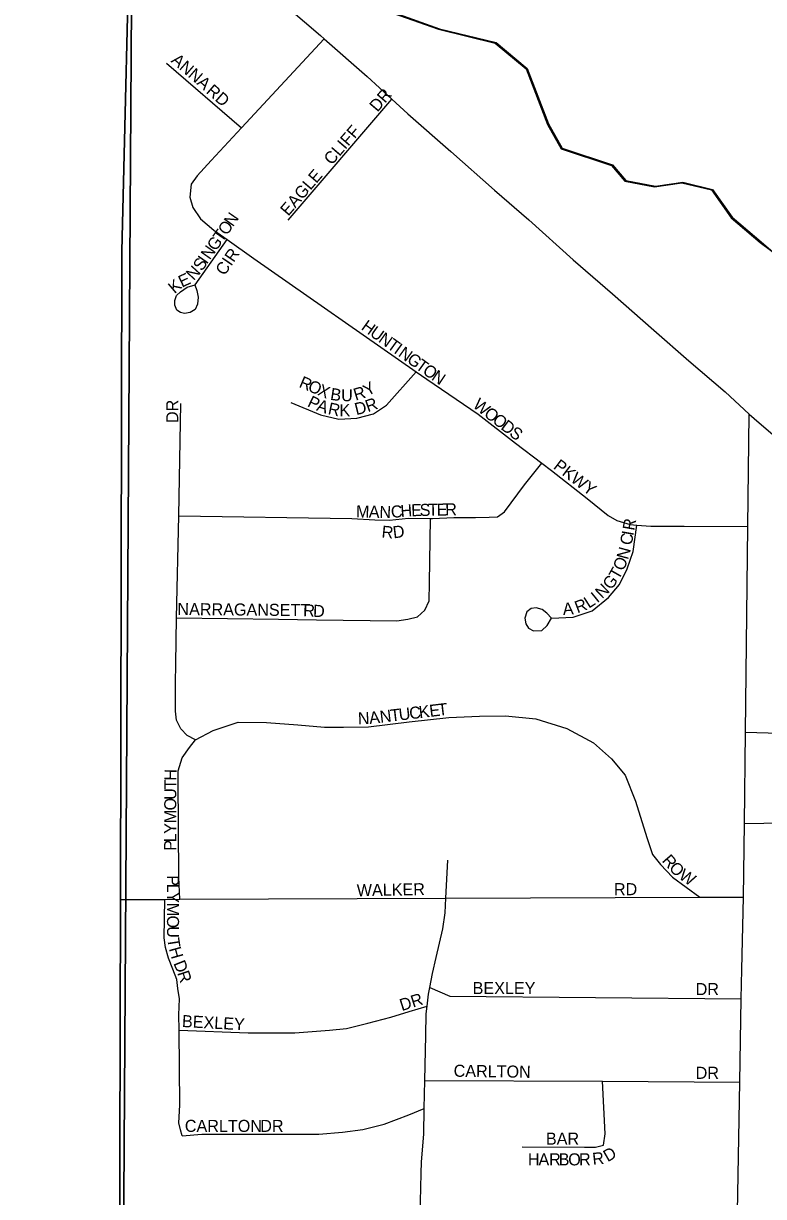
# Model space of a CAD drawing. Extents: x 2010165 to 2382125, y 1060529 to 1407316.
# Drawn here: x 2113583 to 2116649, y 1271602 to 1276465 of the extents above; entities that cross this region are included whole.
import ezdxf

# ---------------------------------------------------------------- set-up
doc = ezdxf.new("R2010")
doc.units = 0
for name, color, linetype in [('GM_X_Adjacent_County', 7, 'Continuous'), ('GM_X_City_Street', 7, 'Continuous'), ('GM_X_City_Street_Text', 7, 'Continuous'), ('GM_X_Corporation', 7, 'Continuous'), ('GM_X_County', 7, 'Continuous'), ('GM_X_Major_Lake', 7, 'Continuous'), ('GM_X_US_Route', 7, 'Continuous')]:
    doc.layers.add(name, color=color, linetype=linetype)

msp = doc.modelspace()

# ---------------------------------------------------------------- linework, layer by layer
at = {"layer": 'GM_X_Adjacent_County'}
msp.add_lwpolyline([(2113401.8, 1277801), (2113713.6, 1277682.4), (2113866.9, 1277540.8), (2113869.4, 1277446.4), (2113925.9, 1277406.6), (2114036.3, 1277407.2), (2114028.2, 1277067.2), (2113991.2, 1275520.7), (2113984.5, 1272833.3), (2113971.4, 1267533.5), (2113963, 1264130), (2113962.6, 1263937.9), (2113955.8, 1261185.2), (2113953.5, 1260222.9), (2113939.6, 1254280.1)], dxfattribs=at)
at = {"layer": 'GM_X_City_Street'}
for points in [[(2114828.9, 1276401.4), (2114485.8, 1276032.6), (2114360.1, 1275897.4), (2114302.2, 1275833), (2114278.3, 1275798.8), (2114272.5, 1275744.6), (2114284.6, 1275702.5), (2114316.9, 1275654.5), (2114371.2, 1275608.6), (2114426.3, 1275569.8), (2114538.1, 1275491), (2115210.5, 1275020.7), (2115253.6, 1274990.5), (2115466.7, 1274845), (2115621.5, 1274725.3), (2115730.2, 1274642.2), (2115770.3, 1274611.6), (2115919.1, 1274495.9), (2116005.6, 1274426), (2116041.8, 1274404.1), (2116095.9, 1274388.3), (2116124.5, 1274385.8), (2116182.2, 1274380.7), (2116319.8, 1274380.6), (2116320, 1274380.6)], [(2114176.1, 1276299.9), (2114485.8, 1276032.6)], [(2114679.8, 1275650.1), (2115109.8, 1276150.9)], [(2114293.7, 1275381.4), (2114301, 1275358.4), (2114306.4, 1275330.8), (2114304.6, 1275301.9), (2114293.9, 1275279.3), (2114274.3, 1275266.4), (2114250.2, 1275263), (2114233.4, 1275267.3), (2114218.1, 1275276.8), (2114210.3, 1275296.6), (2114209.9, 1275316.9), (2114216.5, 1275337.5), (2114233.9, 1275353.2), (2114261.9, 1275371.8), (2114293.9, 1275381.5), (2114426.3, 1275569.8)], [(2114690.7, 1274893.7), (2114813.2, 1274842.1), (2114889.4, 1274824.4), (2114963.6, 1274828.7), (2115033.7, 1274847.1), (2115087.7, 1274883.4), (2115210.5, 1275020.7)], [(2114213.1, 1273728.6), (2114213.2, 1273730.5), (2114213.7, 1273810.2), (2114217.6, 1274000.9), (2114226.2, 1274424.5), (2114235.6, 1274889.7)], [(2116464.5, 1267467), (2116465.1, 1267525), (2116467.9, 1267647.2), (2116487.6, 1268493.4), (2116492.2, 1268687.3), (2116498.1, 1269038.7), (2116504.5, 1269419.7), (2116516.9, 1270152.2), (2116550.8, 1272077), (2116556.8, 1272422.1), (2116559, 1272542.9), (2116566.7, 1272843.5), (2116570.2, 1273148.5), (2116574.6, 1273527.5), (2116584.4, 1274380.4), (2116589.8, 1274845.8)], [(2115407, 1274417.4), (2115408.6, 1274417.4), (2115456.3, 1274417.6), (2115512.4, 1274417.8), (2115546.5, 1274420), (2115576.5, 1274440.2), (2115658.3, 1274552.9), (2115730.2, 1274642.2)], [(2114226.2, 1274424.5), (2114943.1, 1274413.3), (2115039.4, 1274407.7), (2115099.5, 1274406), (2115177.7, 1274414.3), (2115270, 1274412.9), (2115277.9, 1274412.8), (2115366.1, 1274417.2), (2115407, 1274417.4)], [(2114797.7, 1273993.2), (2115129.2, 1273988.8), (2115175.3, 1273995), (2115215.3, 1274005.2), (2115245.3, 1274033.4), (2115263.2, 1274071.6), (2115264.9, 1274145.9), (2115270, 1274412.9)], [(2115770.7, 1273999.7), (2115751.9, 1274020.9), (2115732.4, 1274035.6), (2115707.6, 1274043.1), (2115686.3, 1274040.4), (2115668.5, 1274025.7), (2115660.4, 1273999.2), (2115664.6, 1273976.1), (2115675.9, 1273957.9), (2115695.4, 1273947.4), (2115730.6, 1273949.2), (2115752.8, 1273969.1), (2115770.7, 1273999.7), (2115860.9, 1274004), (2115938.9, 1274030.5), (2116006.9, 1274085), (2116052.8, 1274139.3), (2116084.6, 1274203.7), (2116108.4, 1274276), (2116124.5, 1274385.8)], [(2116320, 1274380.6), (2116584.4, 1274380.4)], [(2114217.6, 1274000.9), (2114639.1, 1273995.3), (2114639.5, 1273995.3)], [(2114639.5, 1273995.3), (2114797.2, 1273993.2), (2114797.7, 1273993.2)], [(2114231.5, 1272834.3), (2114227.1, 1272925.5), (2114223.5, 1273332.8), (2114223.4, 1273366.9), (2114241.2, 1273421.1), (2114271.2, 1273463.4), (2114295.1, 1273495.6), (2114260.9, 1273513.5), (2114234.7, 1273541.4), (2114216.6, 1273577.5), (2114212.4, 1273613.6), (2114213.1, 1273728.6)], [(2114295.1, 1273495.6), (2114369.1, 1273534), (2114473.2, 1273568.6), (2114589.5, 1273567.1), (2114719.9, 1273557.6), (2114830.2, 1273548.1), (2114908.3, 1273548.4), (2115012.6, 1273548.9), (2115180.9, 1273569.7), (2115345.2, 1273588.5), (2115472.3, 1273594.2), (2115579.7, 1273595.5), (2115706.1, 1273582), (2115834.5, 1273542.5), (2115945, 1273482.8), (2116019.5, 1273416.9), (2116075.9, 1273348.9), (2116118.4, 1273240.8), (2116165.1, 1273090.5), (2116189.4, 1273020.4), (2116221.6, 1272978.4), (2116271.9, 1272926.5), (2116384.5, 1272842.7)], [(2116574.6, 1273527.5), (2116902.4, 1273518.1), (2116984.5, 1273523.8), (2117044.6, 1273527.6), (2117082.6, 1273533.4), (2117128.8, 1273557.3), (2117245, 1273629)], [(2116570.2, 1273148.5), (2117781.2, 1273169.9)], [(2115333.4, 1272838.5), (2115333.4, 1272838.6), (2115341.5, 1272996.6)], [(2113984.5, 1272833.3), (2114169.3, 1272834), (2114231.5, 1272834.3), (2115333.4, 1272838.6), (2116384.5, 1272842.7), (2116566.7, 1272843.5)], [(2114241.2, 1271854.1), (2114233.1, 1271878.2), (2114227, 1271908.3), (2114230.7, 1271980.5), (2114227.9, 1272291.5), (2114227.3, 1272355.7), (2114229, 1272421.9), (2114222.8, 1272464), (2114218.7, 1272502.1), (2114202.5, 1272544.2), (2114184.3, 1272590.2), (2114172.1, 1272634.3), (2114165.9, 1272674.4), (2114169.3, 1272834)], [(2115225, 1271465.2), (2115230.2, 1271698), (2115232, 1271746.2), (2115241.5, 1271860.6), (2115243.7, 1271966.9), (2115246.2, 1272083.7), (2115250, 1272269.9), (2115251.7, 1272360.2), (2115255.5, 1272391.8), (2115261.4, 1272440.5), (2115266.4, 1272468.4), (2115277.1, 1272526.8), (2115292.9, 1272593.1), (2115320.5, 1272711.6), (2115330.3, 1272777.9), (2115333.4, 1272838.5)], [(2115266.4, 1272468.4), (2115349.6, 1272432.9), (2116556.8, 1272422.1)], [(2114227.9, 1272291.5), (2114514.2, 1272280.7), (2114706.7, 1272281.5), (2114851, 1272292.2), (2114921.1, 1272298.5), (2115009.3, 1272321), (2115105.4, 1272345.5), (2115181.5, 1272369.9), (2115255.5, 1272391.8)], [(2115246.2, 1272083.7), (2115982.4, 1272079.9), (2116550.8, 1272077)], [(2115648.7, 1271808.2), (2115907.3, 1271807.3), (2115953.4, 1271807.5), (2115985.5, 1271815.7), (2115993.3, 1271861.9), (2115982.4, 1272079.9)], [(2114241.2, 1271854.1), (2114321.4, 1271860.5), (2114377.5, 1271860.8), (2114698.3, 1271860.2), (2114806.5, 1271860.6), (2114904.7, 1271869.1), (2114988.9, 1271879.5), (2115077, 1271902), (2115179.1, 1271940.5), (2115243.7, 1271966.9)]]:
    msp.add_lwpolyline(points, dxfattribs=at)
at = {"layer": 'GM_X_Corporation'}
for points in [[(2113445.4, 1277708.8), (2114036.3, 1277407.2), (2113972.1, 1267511.1), (2105566.3, 1267515.2)], [(2113971.4, 1267404), (2113972.1, 1267511.1), (2114036.3, 1277407.2)], [(2115113.1, 1276508), (2115302.1, 1276440.9), (2115537.2, 1276384), (2115666.3, 1276276.4), (2115753.9, 1276046), (2115810.7, 1275945.9), (2116019.8, 1275876.9), (2116074.3, 1275810.9), (2116196.9, 1275787.6), (2116311.2, 1275804.3), (2116433.8, 1275774.9), (2116514.7, 1275658.9), (2116635.7, 1275557.2), (2116757.6, 1275466.5)]]:
    msp.add_lwpolyline(points, dxfattribs=at)
at = {"layer": 'GM_X_County'}
for points in [[(2113963, 1264130), (2113971.4, 1267533.5), (2113984.5, 1272833.3), (2113991.2, 1275520.7), (2114028.2, 1277067.2)], [(2115113.1, 1276508), (2115302.1, 1276440.9), (2115537.2, 1276384), (2115666.3, 1276276.4), (2115753.9, 1276046), (2115810.7, 1275945.9), (2116019.8, 1275876.9), (2116074.3, 1275810.9), (2116196.9, 1275787.6), (2116311.2, 1275804.3), (2116433.8, 1275774.9), (2116514.7, 1275658.9), (2116635.7, 1275557.2), (2116757.6, 1275466.5)]]:
    msp.add_lwpolyline(points, dxfattribs=at)
at = {"layer": 'GM_X_Major_Lake'}
for points in [[(2114040.5, 1277409.8), (2114106.7, 1277410.2), (2114277.6, 1277350.9), (2114348.6, 1277222.9), (2114403.8, 1277034.4), (2114567.3, 1276878.8), (2114730.3, 1276795.4), (2114935.9, 1276640), (2115117.3, 1276510.6), (2115306.3, 1276443.4), (2115541.5, 1276386.6), (2115670.5, 1276278.9), (2115758.1, 1276048.5), (2115814.9, 1275948.5), (2116024, 1275879.4), (2116078.6, 1275813.5), (2116201.1, 1275790.1), (2116315.4, 1275806.8), (2116438, 1275777.4), (2116519, 1275661.5), (2116639.9, 1275559.8)], [(2114040.5, 1277409.8), (2114106.7, 1277410.2), (2114277.6, 1277350.9), (2114348.6, 1277222.9), (2114403.8, 1277034.4), (2114567.3, 1276878.8), (2114730.3, 1276795.4), (2114935.9, 1276640), (2115117.3, 1276510.6), (2115306.3, 1276443.4), (2115541.5, 1276386.6), (2115670.5, 1276278.9), (2115758.1, 1276048.5), (2115814.9, 1275948.5), (2116024, 1275879.4), (2116078.6, 1275813.5), (2116201.1, 1275790.1), (2116315.4, 1275806.8), (2116438, 1275777.4), (2116519, 1275661.5), (2116800, 1275422.9)]]:
    msp.add_lwpolyline(points, dxfattribs=at)
at = {"layer": 'GM_X_US_Route'}
msp.add_lwpolyline([(2114680.4, 1276528.7), (2114813.3, 1276415.2), (2114828.9, 1276401.4), (2115007.5, 1276244.8), (2115109.8, 1276150.9), (2115175.8, 1276090.4), (2115354.1, 1275934), (2115534.3, 1275773.6), (2115676.5, 1275651.3), (2115860.8, 1275484.9), (2116023, 1275344.6), (2116195.3, 1275194.2), (2116339.5, 1275065.9), (2116489.7, 1274937.6), (2116589.8, 1274845.8), (2116609.9, 1274827.3), (2116758.2, 1274700.3)], dxfattribs=at)

# ---------------------------------------------------------------- texts
at = {"layer": 'GM_X_City_Street_Text'}
for s, rotation, p in [('ANNA', 319.0834, (2114191.6, 1276307.3)), ('RD', 319.0917, (2114336.8, 1276179.6)), ('DR', 49.4006, (2115049.6, 1276095.2)), ('CLIFF', 49.2672, (2114860.4, 1275875.2)), ('EAGLE', 49.3979, (2114680, 1275664)), ('N', 55.0671, (2114450.8, 1275619.4)), ('O', 55.0671, (2114425.6, 1275583.4)), ('G', 55.0671, (2114380.3, 1275518.4)), ('T', 55.0707, (2114405.5, 1275554.5)), ('N', 55.0671, (2114355.1, 1275482.4)), ('CIR', 55.624, (2114416, 1275416.6)), ('S', 55.6483, (2114322.7, 1275435.4)), ('I', 55.0796, (2114342.5, 1275464.3)), ('E', 25.3247, (2114239.5, 1275369.3)), ('N', 47.5181, (2114288.2, 1275396.9)), ('K', 40.5373, (2114208.9, 1275342.6)), ('H', 324.2972, (2114978.7, 1275199.1)), ('U', 324.3171, (2115014.4, 1275173.4)), ('N', 324.2972, (2115050.1, 1275147.8)), ('T', 324.3238, (2115085.9, 1275122.1)), ('I', 324.2972, (2115114.5, 1275101.6)), ('N', 324.2972, (2115132.4, 1275088.7)), ('G', 324.3171, (2115168.1, 1275063)), ('T', 324.294, (2115203.8, 1275037.4)), ('O', 324.9088, (2115232.9, 1275016.5)), ('R', 336.972, (2114721.1, 1274959.1)), ('N', 326.1408, (2115269.9, 1274990.5)), ('O', 336.9607, (2114757.6, 1274943.6)), ('X', 336.9782, (2114798.1, 1274926.4)), ('B', 351.3981, (2114851.8, 1274905.4)), ('U', 0.0208, (2114899.1, 1274898.9)), ('R', 16.9049, (2114959, 1274901.3)), ('Y', 30.5185, (2115008.7, 1274918)), ('DR', 90, (2114224.5, 1274808.7)), ('P', 334.1314, (2114755.7, 1274879.5)), ('A', 341.5715, (2114794, 1274861.5)), ('D', 13.7337, (2114961.7, 1274841.1)), ('R', 19.5905, (2115009.8, 1274853.1)), ('W', 320.471, (2115441.5, 1274877.3)), ('R', 348.1453, (2114841.8, 1274845.9)), ('K', 0.522, (2114892.2, 1274836.6)), ('O', 322.6419, (2115487.2, 1274839.6)), ('O', 322.6995, (2115522.2, 1274812.9)), ('D', 322.6886, (2115557.2, 1274786.2)), ('S', 322.7094, (2115592.2, 1274759.5)), ('PKWY', 322.8566, (2115775.2, 1274622.6)), ('M', 358.5975, (2114960.3, 1274417.7)), ('A', 358.6022, (2115013.1, 1274416.4)), ('N', 359.0919, (2115057.6, 1274415.3)), ('C', 5.5065, (2115107.7, 1274414.9)), ('H', 4.4415, (2115146.8, 1274418.6)), ('E', 1.8582, (2115190.1, 1274422)), ('S', 1.175, (2115225.1, 1274423.1)), ('T', 1.2062, (2115260.4, 1274423.9)), ('E', 1.175, (2115295.5, 1274424.6)), ('R', 1.1992, (2115330.8, 1274425.3)), ('R', 79.9906, (2116113.7, 1274360.7)), ('R', 354.6736, (2115065.3, 1274333.9)), ('D', 7.3231, (2115116.5, 1274330.4)), ('I', 80.0069, (2116109.9, 1274339.1)), ('C', 79.4355, (2116102.5, 1274299.6)), ('N', 74.9281, (2116087.7, 1274239.9)), ('T', 60.4985, (2116048.9, 1274155.7)), ('O', 68.2674, (2116069.4, 1274193)), ('G', 51.8606, (2116017.1, 1274114.3)), ('N', 43.9004, (2115980.4, 1274078.1)), ('R', 20.5853, (2115877.9, 1274019.6)), ('L', 32.6255, (2115925.2, 1274038.7)), ('I', 38.9441, (2115959.7, 1274061.2)), ('NARRAGANSETT', 359.4887, (2114220.8, 1274012.9)), ('R', 356.0139, (2114740.8, 1274008.4)), ('D', 358.0681, (2114782.2, 1274005.6)), ('A', 4.3752, (2115819, 1274012.9)), ('C', 6.8162, (2115184.4, 1273580.3)), ('K', 6.841, (2115223.8, 1273585)), ('E', 6.8184, (2115267.5, 1273590.2)), ('T', 6.8184, (2115302.4, 1273594.4)), ('N', 1.2458, (2114969, 1273559.7)), ('A', 5.9479, (2115017.5, 1273561)), ('N', 6.8234, (2115062.1, 1273565.6)), ('T', 6.8345, (2115105.8, 1273570.8)), ('U', 6.841, (2115140.8, 1273575)), ('H', 88.3275, (2114216.5, 1273325.5)), ('U', 89.8295, (2114216.3, 1273246.6)), ('T', 89.8324, (2114216.5, 1273290.6)), ('O', 89.836, (2114216.2, 1273202.6)), ('M', 89.8423, (2114216.1, 1273149.8)), ('Y', 89.8295, (2114215.9, 1273105.9)), ('L', 89.8324, (2114215.8, 1273070.7)), ('P', 89.8361, (2114215.7, 1273035.5)), ('R', 310.9438, (2116225.6, 1272993.2)), ('O', 315.0947, (2116254.2, 1272960.4)), ('W', 326.8027, (2116294, 1272922.3)), ('P', 270.082, (2114177.4, 1272934.3)), ('WALKER', 0.9705, (2114964.2, 1272846.9)), ('RD', 0, (2116029.2, 1272851.3)), ('L', 270.0683, (2114177.4, 1272899.1)), ('Y', 270.0771, (2114177.5, 1272863.9)), ('M', 270.0729, (2114177.5, 1272819.9)), ('O', 270.0765, (2114177.6, 1272767.1)), ('U', 270.2237, (2114177.7, 1272722.9)), ('T', 278.6145, (2114178.4, 1272671)), ('H', 285.9065, (2114185.2, 1272629.4)), ('D', 291.7448, (2114203.5, 1272569.4)), ('R', 288.1162, (2114219.5, 1272529.3)), ('BEXLEY', 0, (2115444, 1272441.5)), ('DR', 0, (2116367.9, 1272437.1)), ('DR', 17.5278, (2115150.6, 1272370.6)), ('BEXLEY', 356.8756, (2114238.8, 1272305.1)), ('CARLTON', 359.1324, (2115364.9, 1272098.9)), ('DR', 0, (2116367.9, 1272090.1)), ('CARLTON', 0, (2114251.6, 1271870.1)), ('DR', 0, (2114564, 1271870.1)), ('BAR', 0, (2115747.6, 1271817.3)), ('R', 6.0182, (2115942.5, 1271733)), ('D', 29.8156, (2116003.3, 1271744)), ('H', 0, (2115672.8, 1271731.3)), ('A', 0, (2115716.8, 1271731.3)), ('R', 0, (2115760.8, 1271731.3)), ('B', 0, (2115800.4, 1271731.3)), ('O', 0.0549, (2115840, 1271731.3)), ('R', 1.1042, (2115885, 1271731.4))]:
    msp.add_text(s, height=50, rotation=rotation, dxfattribs=at).set_placement(p)

doc.saveas('drawing.dxf')
